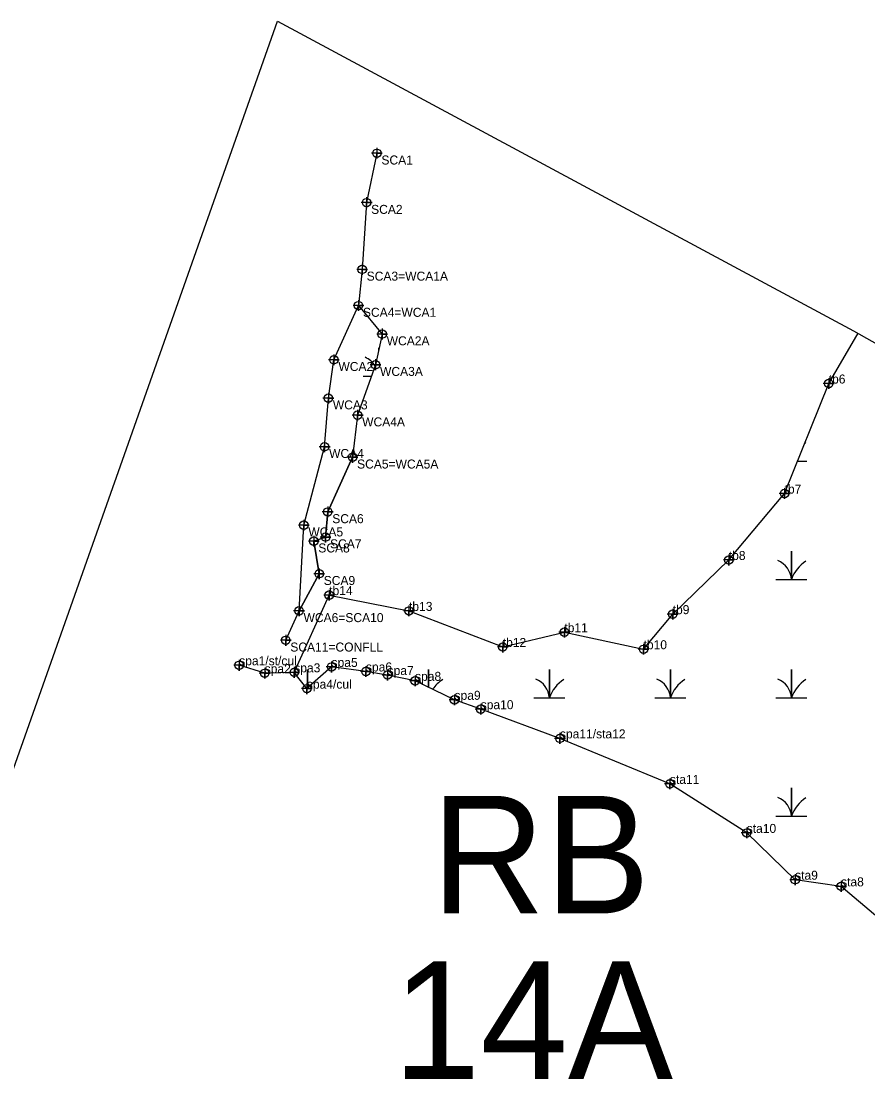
# Model space of a CAD drawing. Extents: x 2071991 to 2268989, y 436479 to 469629.
# Drawn here: x 2208227 to 2208697, y 443103 to 443691 of the extents above; entities that cross this region are included whole.
import ezdxf

# ---------------------------------------------------------------- set-up
doc = ezdxf.new("R2010")
doc.units = 0
for name, color, linetype in [('approx_PSA', 7, 'Continuous'), ('Default', 7, 'Continuous'), ('Exist Environmental Wetland Boundary', 7, 'Continuous'), ('Exist Environmental Wetland Boundary Cogo Comment', 7, 'Continuous'), ('Exist Environmental Wetland Boundary Cogo Point CELL', 7, 'Continuous'), ('Exist Hydro Jurisdictional Stream or Body of Water NEU Mitigable', 7, 'Continuous'), ('Exist Hydro Jurisdictional Stream or Body of Water NEU Mitigable Cogo Comment', 7, 'Continuous'), ('Exist Hydro Jurisdictional Stream or Body of Water NEU Mitigable Cogo Point CELL', 7, 'Continuous'), ('Exist Hydro Swamp or Marsh', 7, 'Continuous')]:
    doc.layers.add(name, color=color, linetype=linetype)

msp = doc.modelspace()

# ---------------------------------------------------------------- linework, layer by layer
at = {"layer": 'approx_PSA'}
for p, q in [((2208163.34, 443107.79), (2208369.29, 443690.77)), ((2208369.29, 443690.77), (2208689.11, 443518.79)), ((2208689.11, 443518.79), (2208709.48, 443507.34))]:
    msp.add_line(p, q, dxfattribs=at)
at = {"layer": 'Exist Environmental Wetland Boundary'}
msp.add_lwpolyline([(2208414.17, 443532.78), (2208427.37, 443516.96), (2208423.66, 443499.94), (2208413.73, 443471.92), (2208410.92, 443448.51), (2208397.12, 443418.16), (2208395.92, 443404.19), (2208389.39, 443401.89), (2208392.4, 443383.82), (2208381.19, 443363.2), (2208383.86, 443410.79), (2208395.39, 443454.37), (2208397.47, 443481.36), (2208400.56, 443502.68)], close=True, dxfattribs=at)
msp.add_lwpolyline([(2208378.54, 443329.05), (2208397.93, 443371.94), (2208442.25, 443363.17), (2208494.32, 443343.13), (2208528.52, 443351.34), (2208572.49, 443341.88), (2208588.67, 443361.38), (2208619.83, 443391.46), (2208650.81, 443428.37), (2208675.31, 443489.48), (2208691.57, 443517.41)], dxfattribs=at)
at = {"layer": 'Exist Environmental Wetland Boundary Cogo Point CELL'}
for points in [[(2208427.37, 443519.96), (2208427.37, 443513.96), (2208427.37, 443516.96), (2208430.37, 443516.96), (2208424.37, 443516.96)], [(2208400.56, 443505.68), (2208400.56, 443499.68), (2208400.56, 443502.68), (2208403.56, 443502.68), (2208397.56, 443502.68)], [(2208423.66, 443502.94), (2208423.66, 443496.94), (2208423.66, 443499.94), (2208426.66, 443499.94), (2208420.66, 443499.94)], [(2208675.31, 443492.48), (2208675.31, 443486.48), (2208675.31, 443489.48), (2208678.31, 443489.48), (2208672.31, 443489.48)], [(2208397.47, 443484.36), (2208397.47, 443478.36), (2208397.47, 443481.36), (2208400.47, 443481.36), (2208394.47, 443481.36)], [(2208413.73, 443474.92), (2208413.73, 443468.92), (2208413.73, 443471.92), (2208416.73, 443471.92), (2208410.73, 443471.92)], [(2208395.39, 443457.37), (2208395.39, 443451.37), (2208395.39, 443454.37), (2208398.39, 443454.37), (2208392.39, 443454.37)], [(2208650.81, 443431.37), (2208650.81, 443425.37), (2208650.81, 443428.37), (2208653.81, 443428.37), (2208647.81, 443428.37)], [(2208383.86, 443413.79), (2208383.86, 443407.79), (2208383.86, 443410.79), (2208386.86, 443410.79), (2208380.86, 443410.79)], [(2208619.83, 443394.46), (2208619.83, 443388.46), (2208619.83, 443391.46), (2208622.83, 443391.46), (2208616.83, 443391.46)], [(2208397.93, 443374.94), (2208397.93, 443368.94), (2208397.93, 443371.94), (2208400.93, 443371.94), (2208394.93, 443371.94)], [(2208381.19, 443366.2), (2208381.19, 443360.2), (2208381.19, 443363.2), (2208384.19, 443363.2), (2208378.19, 443363.2)], [(2208442.25, 443366.17), (2208442.25, 443360.17), (2208442.25, 443363.17), (2208445.25, 443363.17), (2208439.25, 443363.17)], [(2208588.67, 443364.38), (2208588.67, 443358.38), (2208588.67, 443361.38), (2208591.67, 443361.38), (2208585.67, 443361.38)], [(2208528.52, 443354.34), (2208528.52, 443348.34), (2208528.52, 443351.34), (2208531.52, 443351.34), (2208525.52, 443351.34)], [(2208494.32, 443346.13), (2208494.32, 443340.13), (2208494.32, 443343.13), (2208497.32, 443343.13), (2208491.32, 443343.13)], [(2208572.49, 443344.88), (2208572.49, 443338.88), (2208572.49, 443341.88), (2208575.49, 443341.88), (2208569.49, 443341.88)]]:
    msp.add_lwpolyline(points, dxfattribs=at)
for centre in [(2208427.37, 443516.96), (2208400.56, 443502.68), (2208423.66, 443499.94), (2208675.31, 443489.48), (2208397.47, 443481.36), (2208413.73, 443471.92), (2208395.39, 443454.37), (2208650.81, 443428.37), (2208383.86, 443410.79), (2208619.83, 443391.46), (2208397.93, 443371.94), (2208381.19, 443363.2), (2208442.25, 443363.17), (2208588.67, 443361.38), (2208528.52, 443351.34), (2208494.32, 443343.13), (2208572.49, 443341.88)]:
    msp.add_circle(centre, 2.34, dxfattribs=at)
at = {"layer": 'Exist Hydro Jurisdictional Stream or Body of Water NEU Mitigable'}
for points in [[(2208424.44, 443617.39), (2208418.72, 443589.96), (2208416.25, 443552.88), (2208414.17, 443532.78)], [(2208373.83, 443346.85), (2208381.19, 443363.2), (2208392.4, 443383.82), (2208389.39, 443401.89), (2208395.92, 443404.19), (2208397.12, 443418.16), (2208410.92, 443448.51)], [(2208790.71, 443180.29), (2208764.54, 443184.91), (2208753.46, 443175.28), (2208744.97, 443154.85), (2208726.32, 443161.92), (2208727.47, 443175), (2208702.55, 443192.92), (2208682.16, 443210.17), (2208656.65, 443213.86), (2208629.78, 443239.85), (2208587.15, 443267.09), (2208526.07, 443292.37), (2208482.07, 443308.59), (2208467.53, 443313.78), (2208445.61, 443324.33), (2208430.38, 443327.56), (2208418.35, 443329.54), (2208399.26, 443332.04), (2208385.55, 443319.98), (2208378.54, 443329.05), (2208362.12, 443328.55), (2208347.97, 443332.97)]]:
    msp.add_lwpolyline(points, dxfattribs=at)
at = {"layer": 'Exist Hydro Jurisdictional Stream or Body of Water NEU Mitigable Cogo Point CELL'}
for points in [[(2208424.44, 443620.39), (2208424.44, 443614.39), (2208424.44, 443617.39), (2208427.44, 443617.39), (2208421.44, 443617.39)], [(2208418.72, 443592.96), (2208418.72, 443586.96), (2208418.72, 443589.96), (2208421.72, 443589.96), (2208415.72, 443589.96)], [(2208416.25, 443555.88), (2208416.25, 443549.88), (2208416.25, 443552.88), (2208419.25, 443552.88), (2208413.25, 443552.88)], [(2208414.17, 443535.78), (2208414.17, 443529.78), (2208414.17, 443532.78), (2208417.17, 443532.78), (2208411.17, 443532.78)], [(2208410.92, 443451.51), (2208410.92, 443445.51), (2208410.92, 443448.51), (2208413.92, 443448.51), (2208407.92, 443448.51)], [(2208397.12, 443421.16), (2208397.12, 443415.16), (2208397.12, 443418.16), (2208400.12, 443418.16), (2208394.12, 443418.16)], [(2208389.39, 443404.89), (2208389.39, 443398.89), (2208389.39, 443401.89), (2208392.39, 443401.89), (2208386.39, 443401.89)], [(2208395.92, 443407.19), (2208395.92, 443401.19), (2208395.92, 443404.19), (2208398.92, 443404.19), (2208392.92, 443404.19)], [(2208392.4, 443386.82), (2208392.4, 443380.82), (2208392.4, 443383.82), (2208395.4, 443383.82), (2208389.4, 443383.82)], [(2208373.83, 443349.85), (2208373.83, 443343.85), (2208373.83, 443346.85), (2208376.83, 443346.85), (2208370.83, 443346.85)], [(2208347.97, 443335.97), (2208347.97, 443329.97), (2208347.97, 443332.97), (2208350.97, 443332.97), (2208344.97, 443332.97)], [(2208399.26, 443335.04), (2208399.26, 443329.04), (2208399.26, 443332.04), (2208402.26, 443332.04), (2208396.26, 443332.04)], [(2208362.12, 443331.55), (2208362.12, 443325.55), (2208362.12, 443328.55), (2208365.12, 443328.55), (2208359.12, 443328.55)], [(2208378.54, 443332.05), (2208378.54, 443326.05), (2208378.54, 443329.05), (2208381.54, 443329.05), (2208375.54, 443329.05)], [(2208418.35, 443332.54), (2208418.35, 443326.54), (2208418.35, 443329.54), (2208421.35, 443329.54), (2208415.35, 443329.54)], [(2208430.38, 443330.56), (2208430.38, 443324.56), (2208430.38, 443327.56), (2208433.38, 443327.56), (2208427.38, 443327.56)], [(2208385.55, 443322.98), (2208385.55, 443316.98), (2208385.55, 443319.98), (2208388.55, 443319.98), (2208382.55, 443319.98)], [(2208445.61, 443327.33), (2208445.61, 443321.33), (2208445.61, 443324.33), (2208448.61, 443324.33), (2208442.61, 443324.33)], [(2208467.53, 443316.78), (2208467.53, 443310.78), (2208467.53, 443313.78), (2208470.53, 443313.78), (2208464.53, 443313.78)], [(2208482.07, 443311.59), (2208482.07, 443305.59), (2208482.07, 443308.59), (2208485.07, 443308.59), (2208479.07, 443308.59)], [(2208526.07, 443295.37), (2208526.07, 443289.37), (2208526.07, 443292.37), (2208529.07, 443292.37), (2208523.07, 443292.37)], [(2208587.15, 443270.09), (2208587.15, 443264.09), (2208587.15, 443267.09), (2208590.15, 443267.09), (2208584.15, 443267.09)], [(2208629.78, 443242.85), (2208629.78, 443236.85), (2208629.78, 443239.85), (2208632.78, 443239.85), (2208626.78, 443239.85)], [(2208656.65, 443216.86), (2208656.65, 443210.86), (2208656.65, 443213.86), (2208659.65, 443213.86), (2208653.65, 443213.86)], [(2208682.16, 443213.17), (2208682.16, 443207.17), (2208682.16, 443210.17), (2208685.16, 443210.17), (2208679.16, 443210.17)]]:
    msp.add_lwpolyline(points, dxfattribs=at)
for centre in [(2208424.44, 443617.39), (2208418.72, 443589.96), (2208416.25, 443552.88), (2208414.17, 443532.78), (2208410.92, 443448.51), (2208397.12, 443418.16), (2208389.39, 443401.89), (2208395.92, 443404.19), (2208392.4, 443383.82), (2208373.83, 443346.85), (2208347.97, 443332.97), (2208399.26, 443332.04), (2208362.12, 443328.55), (2208378.54, 443329.05), (2208418.35, 443329.54), (2208430.38, 443327.56), (2208385.55, 443319.98), (2208445.61, 443324.33), (2208467.53, 443313.78), (2208482.07, 443308.59), (2208526.07, 443292.37), (2208587.15, 443267.09), (2208629.78, 443239.85), (2208656.65, 443213.86), (2208682.16, 443210.17)]:
    msp.add_circle(centre, 2.34, dxfattribs=at)
at = {"layer": 'Exist Hydro Swamp or Marsh'}
for p, q in [((2208416.81, 443493.57), (2208421.4, 443493.57)), ((2208658.05, 443446.42), (2208663.23, 443446.42))]:
    msp.add_line(p, q, dxfattribs=at)
for points in [[(2208425.41, 443507.97), (2208425.41, 443509.35), (2208425.41, 443507.97)], [(2208646.02, 443380.64), (2208654.62, 443380.64), (2208654.62, 443396.42), (2208654.62, 443380.64), (2208663.23, 443380.64)], [(2208385.81, 443320.2), (2208385.81, 443330.64), (2208385.81, 443320.2)], [(2208453.02, 443320.76), (2208453.02, 443330.64), (2208453.02, 443320.76)], [(2208511.62, 443314.86), (2208520.22, 443314.86), (2208520.22, 443330.64), (2208520.22, 443314.86), (2208528.82, 443314.86)], [(2208578.82, 443314.86), (2208587.42, 443314.86), (2208587.42, 443330.64), (2208587.42, 443314.86), (2208596.02, 443314.86)], [(2208646.02, 443314.86), (2208654.62, 443314.86), (2208654.62, 443330.64), (2208654.62, 443314.86), (2208663.23, 443314.86)], [(2208646.02, 443249.08), (2208654.62, 443249.08), (2208654.62, 443264.86), (2208654.62, 443249.08), (2208663.23, 443249.08)]]:
    msp.add_lwpolyline(points, dxfattribs=at)
for centre, radius, start, end in [((2208413.15, 443492.68), 12.3, 32.98177, 67.53497), ((2208672.87, 443440.36), 19.22, 122.12745, 124.55992), ((2208642.36, 443379.75), 12.3, 4.14034, 67.53497), ((2208672.87, 443374.58), 19.22, 122.12745, 161.62219), ((2208440.75, 443313.97), 12.3, 42.77418, 67.53497), ((2208471.26, 443308.8), 19.22, 122.12745, 145.7081), ((2208507.95, 443313.97), 12.3, 4.14034, 67.53497), ((2208538.46, 443308.8), 19.22, 122.12745, 161.62219), ((2208575.16, 443313.97), 12.3, 4.14034, 67.53497), ((2208605.66, 443308.8), 19.22, 122.12745, 161.62219), ((2208642.36, 443313.97), 12.3, 4.14034, 67.53497), ((2208672.87, 443308.8), 19.22, 122.12745, 161.62219), ((2208642.36, 443248.19), 12.3, 4.14034, 67.53497), ((2208672.87, 443243.02), 19.22, 122.12745, 161.62219)]:
    msp.add_arc(centre, radius, start, end, dxfattribs=at)

# ---------------------------------------------------------------- texts
at = {"layer": 'Default'}
for s, p in [('RB', (2208454.65, 443195.09)), ('14A', (2208433.35, 443103.24))]:
    msp.add_text(s, height=65.34, dxfattribs=at).set_placement(p)
at = {"layer": 'Exist Environmental Wetland Boundary Cogo Comment'}
for s, p in [('WCA2A', (2208429.87, 443510.71)), ('WCA2', (2208403.06, 443496.43)), ('WCA3A', (2208426.16, 443493.69)), ('tb6', (2208675.31, 443489.48)), ('WCA3', (2208399.97, 443475.11)), ('WCA4A', (2208416.23, 443465.67)), ('WCA4', (2208397.89, 443448.12)), ('tb7', (2208650.81, 443428.37)), ('WCA5', (2208386.36, 443404.54)), ('tb8', (2208619.83, 443391.46)), ('tb14', (2208397.93, 443371.94)), ('tb13', (2208442.25, 443363.17)), ('tb9', (2208588.67, 443361.38)), ('WCA6=SCA10', (2208383.69, 443356.95)), ('tb11', (2208528.52, 443351.34)), ('tb12', (2208494.32, 443343.13)), ('tb10', (2208572.49, 443341.88))]:
    msp.add_text(s, height=5, dxfattribs=at).set_placement(p)
at = {"layer": 'Exist Hydro Jurisdictional Stream or Body of Water NEU Mitigable Cogo Comment'}
for s, p in [('SCA1', (2208426.94, 443611.14)), ('SCA2', (2208421.22, 443583.71)), ('SCA3=WCA1A', (2208418.75, 443546.63)), ('SCA4=WCA1', (2208416.67, 443526.53)), ('SCA5=WCA5A', (2208413.42, 443442.26)), ('SCA6', (2208399.62, 443411.91)), ('SCA8', (2208391.89, 443395.64)), ('SCA7', (2208398.42, 443397.94)), ('SCA9', (2208394.9, 443377.57)), ('SCA11=CONFLL', (2208376.33, 443340.6)), ('spa1/st/cul', (2208347.97, 443332.97)), ('spa2', (2208362.12, 443328.55)), ('spa3', (2208378.54, 443329.05)), ('spa5', (2208399.26, 443332.04)), ('spa6', (2208418.35, 443329.54)), ('spa7', (2208430.38, 443327.56)), ('spa8', (2208445.61, 443324.33)), ('spa4/cul', (2208385.55, 443319.98)), ('spa9', (2208467.53, 443313.78)), ('spa10', (2208482.07, 443308.59)), ('spa11/sta12', (2208526.07, 443292.37)), ('sta11', (2208587.15, 443267.09)), ('sta10', (2208629.78, 443239.85)), ('sta9', (2208656.65, 443213.86)), ('sta8', (2208682.16, 443210.17))]:
    msp.add_text(s, height=5, dxfattribs=at).set_placement(p)

doc.saveas('drawing.dxf')
